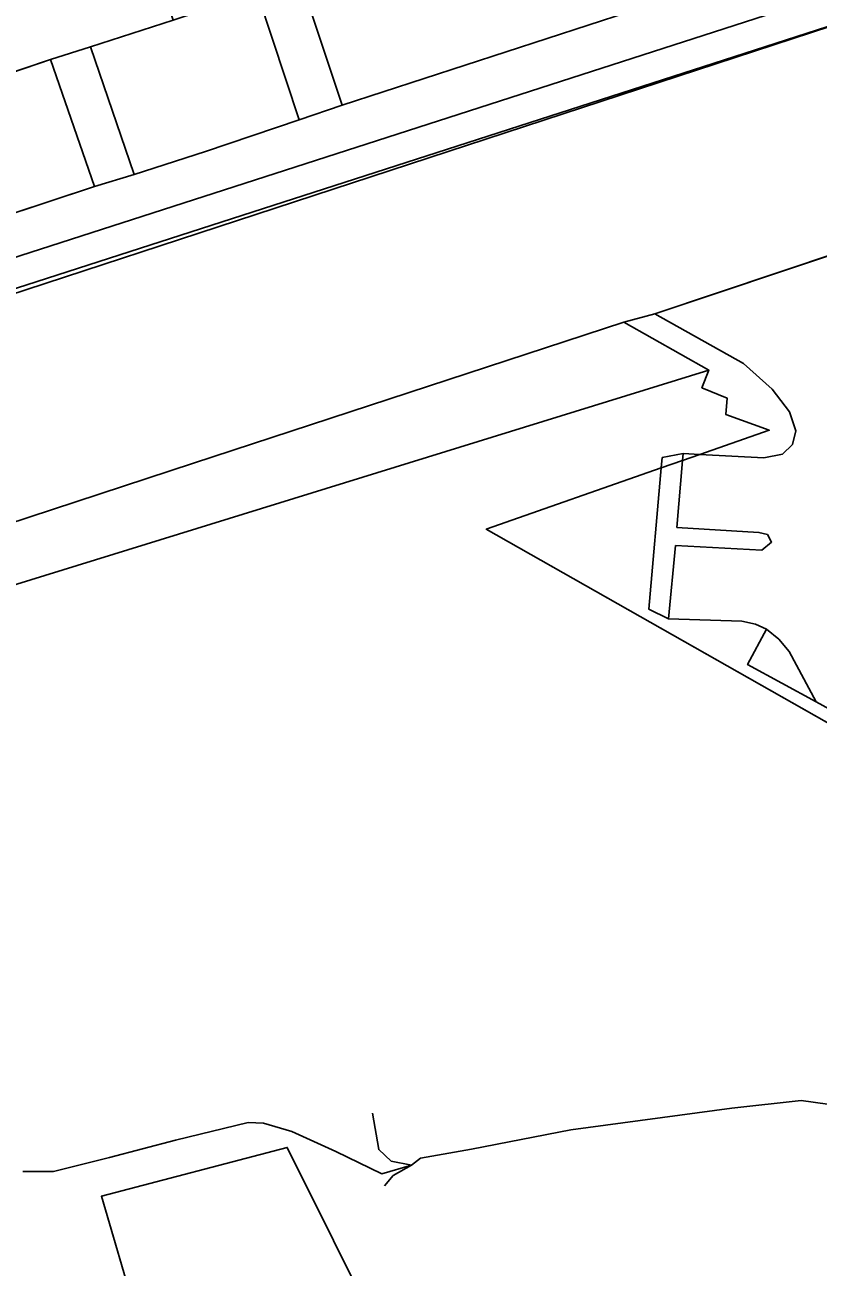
# Model space of a CAD drawing. Extents: x -264070 to -262271, y -1238894 to -1238141.
# Drawn here: x -262632.9 to -262591.7, y -1238640 to -1238575.5 of the extents above; entities that cross this region are included whole.
import ezdxf

# ---------------------------------------------------------------- set-up
doc = ezdxf.new("R2010")
doc.units = 0
for name, color, linetype in [('body_kn', 7, 'Continuous'), ('kladpar_hranice', 7, 'Continuous'), ('kladpar_plochy', 7, 'Continuous'), ('tarchy_linie', 7, 'Continuous'), ('zappar_hrandruhpozemk', 7, 'Continuous')]:
    doc.layers.add(name, color=color, linetype=linetype)

msp = doc.modelspace()

# ---------------------------------------------------------------- linework, layer by layer
at = {"layer": 'body_kn'}
for p, q in [((-262629.5, -1238576.6), (-262629.5, -1238576.6)), ((-262629.5, -1238576.6), (-262629.5, -1238576.6)), ((-262631.57, -1238577.27), (-262631.57, -1238577.27)), ((-262631.57, -1238577.27), (-262631.57, -1238577.27)), ((-262616.43, -1238579.63), (-262616.43, -1238579.63)), ((-262618.66, -1238580.39), (-262618.66, -1238580.39)), ((-262623.53, -1238582.05), (-262623.53, -1238582.05)), ((-262627.24, -1238583.24), (-262627.24, -1238583.24)), ((-262629.3, -1238583.86), (-262629.3, -1238583.86)), ((-262601.81, -1238590.91), (-262601.81, -1238590.91)), ((-262600.2, -1238590.48), (-262600.2, -1238590.48)), ((-262600.2, -1238590.48), (-262600.2, -1238590.48)), ((-262597.4, -1238593.4), (-262597.4, -1238593.4)), ((-262595.59, -1238593.05), (-262595.59, -1238593.05)), ((-262597.75, -1238594.31), (-262597.75, -1238594.31)), ((-262594.1, -1238594.38), (-262594.1, -1238594.38)), ((-262596.44, -1238594.85), (-262596.44, -1238594.85)), ((-262596.51, -1238595.7), (-262596.51, -1238595.7)), ((-262593.2, -1238595.57), (-262593.2, -1238595.57)), ((-262594.25, -1238596.52), (-262594.25, -1238596.52)), ((-262592.88, -1238596.55), (-262592.88, -1238596.55)), ((-262593.05, -1238597.27), (-262593.05, -1238597.27)), ((-262599.82, -1238597.94), (-262599.82, -1238597.94)), ((-262598.73, -1238597.73), (-262598.73, -1238597.73)), ((-262598.73, -1238597.73), (-262598.73, -1238597.73)), ((-262597.86, -1238597.78), (-262597.86, -1238597.78)), ((-262594.54, -1238597.95), (-262594.54, -1238597.95)), ((-262593.56, -1238597.76), (-262593.56, -1238597.76)), ((-262624.16, -1238598.23), (-262624.16, -1238598.23)), ((-262599.87, -1238598.48), (-262599.87, -1238598.48)), ((-262599.87, -1238598.48), (-262599.87, -1238598.48)), ((-262598.76, -1238598.09), (-262598.76, -1238598.09)), ((-262598.76, -1238598.09), (-262598.76, -1238598.09)), ((-262608.95, -1238601.66), (-262608.95, -1238601.66)), ((-262599.06, -1238601.58), (-262599.06, -1238601.58)), ((-262594.79, -1238601.83), (-262594.79, -1238601.83)), ((-262599.13, -1238602.5), (-262599.13, -1238602.5)), ((-262594.35, -1238601.94), (-262594.35, -1238601.94)), ((-262594.13, -1238602.33), (-262594.13, -1238602.33)), ((-262594.64, -1238602.75), (-262594.64, -1238602.75)), ((-262600.51, -1238605.81), (-262600.51, -1238605.81)), ((-262599.48, -1238606.31), (-262599.48, -1238606.31)), ((-262595.67, -1238606.44), (-262595.67, -1238606.44)), ((-262594.97, -1238606.59), (-262594.97, -1238606.59)), ((-262594.39, -1238606.85), (-262594.39, -1238606.85)), ((-262593.76, -1238607.37), (-262593.76, -1238607.37)), ((-262593.22, -1238608.02), (-262593.22, -1238608.02)), ((-262593.22, -1238608.02), (-262593.22, -1238608.02)), ((-262595.38, -1238608.69), (-262595.38, -1238608.69)), ((-262591.82, -1238610.62), (-262591.82, -1238610.62)), ((-262591.82, -1238610.62), (-262591.82, -1238610.62)), ((-262592.6, -1238631.34), (-262592.6, -1238631.34)), ((-262614.85, -1238632), (-262614.85, -1238632)), ((-262596.2, -1238631.74), (-262596.2, -1238631.74)), ((-262621.31, -1238632.47), (-262621.31, -1238632.47)), ((-262620.51, -1238632.51), (-262620.51, -1238632.51)), ((-262604.56, -1238632.86), (-262604.56, -1238632.86)), ((-262625.08, -1238633.39), (-262625.08, -1238633.39)), ((-262619.04, -1238632.94), (-262619.04, -1238632.94)), ((-262619.28, -1238633.77), (-262619.28, -1238633.77)), ((-262616.76, -1238633.99), (-262616.76, -1238633.99)), ((-262614.53, -1238633.88), (-262614.53, -1238633.88)), ((-262609.72, -1238633.86), (-262609.72, -1238633.86)), ((-262628.52, -1238634.3), (-262628.52, -1238634.3)), ((-262613.88, -1238634.49), (-262613.88, -1238634.49)), ((-262612.84, -1238634.7), (-262612.84, -1238634.7)), ((-262612.84, -1238634.7), (-262612.84, -1238634.7)), ((-262612.36, -1238634.33), (-262612.36, -1238634.33)), ((-262631.43, -1238635.03), (-262631.43, -1238635.03)), ((-262614.38, -1238635.14), (-262614.38, -1238635.14)), ((-262613.78, -1238635.23), (-262613.78, -1238635.23)), ((-262614.23, -1238635.77), (-262614.23, -1238635.77)), ((-262628.93, -1238636.31), (-262628.93, -1238636.31))]:
    msp.add_line(p, q, dxfattribs=at)
at = {"layer": 'kladpar_hranice'}
for points in [[(-262544.73, -1238532.31), (-262548.65, -1238552.64), (-262549.36, -1238553.97), (-262550.19, -1238555.27), (-262551.16, -1238556.4), (-262552.33, -1238557.43), (-262553.39, -1238558.32), (-262554.64, -1238559.18), (-262556.17, -1238559.84), (-262582.21, -1238568.43), (-262584.31, -1238569.1), (-262599.4, -1238574.06), (-262601.52, -1238574.79), (-262616.43, -1238579.63), (-262618.66, -1238580.39), (-262623.53, -1238582.05), (-262627.24, -1238583.24), (-262629.3, -1238583.86), (-262644.33, -1238588.83)], [(-262546.84, -1238556.69), (-262549, -1238588.22), (-262549.66, -1238586.13), (-262550.29, -1238584.32), (-262550.96, -1238582.9), (-262551.79, -1238581.87), (-262552.22, -1238581.4), (-262552.57, -1238581.03), (-262553.61, -1238580.07), (-262553.82, -1238579.93), (-262554.93, -1238579.14), (-262556.62, -1238578.32), (-262558.61, -1238577.88), (-262560.63, -1238577.79), (-262562.89, -1238578.09), (-262574.53, -1238581.87), (-262600.2, -1238590.48), (-262601.81, -1238590.91), (-262597.4, -1238593.4), (-262671.41, -1238616.29)], [(-262640.17, -1238580.15), (-262631.57, -1238577.27), (-262629.5, -1238576.6), (-262625.2, -1238575.22), (-262620.85, -1238573.77), (-262618.62, -1238573.05), (-262610.26, -1238570.25), (-262603.71, -1238568.12), (-262601.61, -1238567.35), (-262595.14, -1238565.22), (-262586.56, -1238562.38)], [(-262633.28, -1238565.69), (-262628.93, -1238564.26), (-262625.2, -1238575.22), (-262629.5, -1238576.6), (-262631.57, -1238577.27), (-262640.17, -1238580.15), (-262643.94, -1238569.26), (-262635.17, -1238566.28), (-262633.28, -1238565.69)], [(-262644.33, -1238588.83), (-262629.3, -1238583.86), (-262627.24, -1238583.24), (-262623.53, -1238582.05), (-262618.66, -1238580.39), (-262616.43, -1238579.63), (-262601.52, -1238574.79)], [(-262558.66, -1238630.19), (-262608.95, -1238601.66), (-262599.87, -1238598.48), (-262598.76, -1238598.09), (-262597.86, -1238597.78), (-262594.25, -1238596.52), (-262596.51, -1238595.7), (-262596.44, -1238594.85), (-262597.75, -1238594.31), (-262597.4, -1238593.4), (-262601.81, -1238590.91), (-262600.2, -1238590.48), (-262574.53, -1238581.87)], [(-262735.99, -1238642.2), (-262736.71, -1238639.53), (-262735.34, -1238639.04), (-262736.24, -1238636.49), (-262671.41, -1238616.29), (-262597.4, -1238593.4), (-262597.75, -1238594.31), (-262596.44, -1238594.85), (-262596.51, -1238595.7), (-262594.25, -1238596.52), (-262597.86, -1238597.78), (-262598.76, -1238598.09), (-262599.87, -1238598.48), (-262608.95, -1238601.66), (-262558.66, -1238630.19)], [(-262633.15, -1238644.21), (-262627.14, -1238642.4), (-262628.93, -1238636.31), (-262619.28, -1238633.77), (-262614.48, -1238643.44), (-262613.26, -1238653.91), (-262622.69, -1238656.74), (-262625.48, -1238651.13), (-262630.74, -1238652.74), (-262620.8, -1238684.39), (-262633.41, -1238688.37), (-262633.81, -1238687.32), (-262677.77, -1238700.93)], [(-262614.48, -1238643.44), (-262619.28, -1238633.77), (-262628.93, -1238636.31), (-262627.14, -1238642.4)]]:
    msp.add_lwpolyline(points, dxfattribs=at)
at = {"layer": 'kladpar_plochy'}
for p, q in [((-262601.52, -1238574.79), (-262616.43, -1238579.63)), ((-262629.5, -1238576.6), (-262625.2, -1238575.22)), ((-262631.57, -1238577.27), (-262629.5, -1238576.6)), ((-262640.17, -1238580.15), (-262631.57, -1238577.27)), ((-262616.43, -1238579.63), (-262618.66, -1238580.39)), ((-262618.66, -1238580.39), (-262623.53, -1238582.05)), ((-262600.2, -1238590.48), (-262574.53, -1238581.87)), ((-262623.53, -1238582.05), (-262627.24, -1238583.24)), ((-262627.24, -1238583.24), (-262629.3, -1238583.86)), ((-262629.3, -1238583.86), (-262644.33, -1238588.83)), ((-262601.81, -1238590.91), (-262600.2, -1238590.48)), ((-262597.4, -1238593.4), (-262601.81, -1238590.91)), ((-262597.75, -1238594.31), (-262597.4, -1238593.4)), ((-262596.44, -1238594.85), (-262597.75, -1238594.31)), ((-262596.51, -1238595.7), (-262596.44, -1238594.85)), ((-262594.25, -1238596.52), (-262596.51, -1238595.7)), ((-262597.86, -1238597.78), (-262594.25, -1238596.52)), ((-262598.76, -1238598.09), (-262597.86, -1238597.78)), ((-262608.95, -1238601.66), (-262599.87, -1238598.48)), ((-262599.87, -1238598.48), (-262598.76, -1238598.09)), ((-262558.66, -1238630.19), (-262608.95, -1238601.66))]:
    msp.add_line(p, q, dxfattribs=at)
for points in [[(-262546.84, -1238556.69), (-262549, -1238588.22), (-262549.66, -1238586.13), (-262550.29, -1238584.32), (-262550.96, -1238582.9), (-262551.79, -1238581.87), (-262552.22, -1238581.4), (-262552.57, -1238581.03), (-262553.61, -1238580.07), (-262553.82, -1238579.93), (-262554.93, -1238579.14), (-262556.62, -1238578.32), (-262558.61, -1238577.88), (-262560.63, -1238577.79), (-262562.89, -1238578.09), (-262574.53, -1238581.87), (-262600.2, -1238590.48), (-262601.81, -1238590.91), (-262597.4, -1238593.4), (-262671.41, -1238616.29)], [(-262644.33, -1238588.83), (-262629.3, -1238583.86), (-262627.24, -1238583.24), (-262623.53, -1238582.05), (-262618.66, -1238580.39), (-262616.43, -1238579.63), (-262601.52, -1238574.79)], [(-262735.99, -1238642.2), (-262736.71, -1238639.53), (-262735.34, -1238639.04), (-262736.24, -1238636.49), (-262671.41, -1238616.29), (-262597.4, -1238593.4), (-262597.75, -1238594.31), (-262596.44, -1238594.85), (-262596.51, -1238595.7), (-262594.25, -1238596.52), (-262597.86, -1238597.78), (-262598.76, -1238598.09), (-262599.87, -1238598.48), (-262608.95, -1238601.66), (-262558.66, -1238630.19), (-262557.61, -1238620.64), (-262556.85, -1238613.38), (-262556.65, -1238611.17), (-262553.13, -1238613.63), (-262552.82, -1238613.85), (-262551.4, -1238615.05), (-262556.57, -1238652.99)], [(-262627.14, -1238642.4), (-262628.93, -1238636.31), (-262619.28, -1238633.77), (-262614.48, -1238643.44)], [(-262614.48, -1238643.44), (-262619.28, -1238633.77), (-262628.93, -1238636.31), (-262627.14, -1238642.4)]]:
    msp.add_lwpolyline(points, dxfattribs=at)
msp.add_lwpolyline([(-262633.28, -1238565.69), (-262628.93, -1238564.26), (-262625.2, -1238575.22), (-262629.5, -1238576.6), (-262631.57, -1238577.27), (-262640.17, -1238580.15), (-262643.94, -1238569.26), (-262635.17, -1238566.28)], close=True, dxfattribs=at)
at = {"layer": 'tarchy_linie'}
for points in [[(-262805.94, -1238644.2), (-262715.85, -1238614.12), (-262565.32, -1238565.56), (-262565.76, -1238563)], [(-262563.57, -1238566.62), (-262715.37, -1238615.59)], [(-262644.33, -1238588.83), (-262629.3, -1238583.86), (-262627.24, -1238583.24), (-262623.53, -1238582.05), (-262618.66, -1238580.39), (-262616.43, -1238579.63), (-262601.52, -1238574.79)], [(-262588.37, -1238631.92), (-262592.6, -1238631.34), (-262596.2, -1238631.74), (-262604.56, -1238632.86), (-262609.72, -1238633.86), (-262612.36, -1238634.33), (-262612.84, -1238634.7), (-262614.38, -1238635.14), (-262616.76, -1238633.99), (-262619.04, -1238632.94), (-262620.51, -1238632.51), (-262621.31, -1238632.47), (-262625.08, -1238633.39), (-262628.52, -1238634.3), (-262631.43, -1238635.03), (-262633.01, -1238635.02)], [(-262612.84, -1238634.7), (-262612.36, -1238634.33), (-262609.72, -1238633.86), (-262604.56, -1238632.86), (-262596.2, -1238631.74), (-262592.6, -1238631.34), (-262588.37, -1238631.92), (-262582.41, -1238633.31), (-262575.46, -1238634.61), (-262570.07, -1238635.91), (-262567.76, -1238636.71), (-262566.44, -1238637.35), (-262566.31, -1238638.38), (-262566.22, -1238639.64), (-262565.37, -1238640.16), (-262564.37, -1238640.11), (-262563.94, -1238639.68), (-262564.31, -1238639.06)], [(-262614.85, -1238632), (-262614.53, -1238633.88), (-262613.88, -1238634.49), (-262612.84, -1238634.7), (-262613.78, -1238635.23), (-262614.23, -1238635.77)]]:
    msp.add_lwpolyline(points, dxfattribs=at)
at = {"layer": 'zappar_hrandruhpozemk'}
for p, q in [((-262618.62, -1238573.05), (-262616.43, -1238579.63)), ((-262620.85, -1238573.77), (-262618.66, -1238580.39)), ((-262629.5, -1238576.6), (-262627.24, -1238583.24)), ((-262631.57, -1238577.27), (-262629.3, -1238583.86)), ((-262624.16, -1238598.23), (-262601.81, -1238590.91)), ((-262600.2, -1238590.48), (-262595.59, -1238593.05)), ((-262595.59, -1238593.05), (-262594.1, -1238594.38)), ((-262599.87, -1238598.48), (-262599.82, -1238597.94)), ((-262599.87, -1238598.48), (-262599.82, -1238597.94)), ((-262598.73, -1238597.73), (-262598.76, -1238598.09)), ((-262598.73, -1238597.73), (-262598.76, -1238598.09)), ((-262598.76, -1238598.09), (-262599.06, -1238601.58)), ((-262599.13, -1238602.5), (-262599.48, -1238606.31)), ((-262593.22, -1238608.02), (-262591.82, -1238610.62)), ((-262565.95, -1238624.9), (-262591.82, -1238610.62))]:
    msp.add_line(p, q, dxfattribs=at)
for points in [[(-262710.08, -1238614.66), (-262641.8, -1238592.15), (-262555.23, -1238563.78)], [(-262594.1, -1238594.38), (-262593.2, -1238595.57), (-262592.88, -1238596.55), (-262593.05, -1238597.27), (-262593.56, -1238597.76), (-262594.54, -1238597.95), (-262597.86, -1238597.78)], [(-262599.82, -1238597.94), (-262598.73, -1238597.73), (-262597.86, -1238597.78)], [(-262599.82, -1238597.94), (-262598.73, -1238597.73), (-262597.86, -1238597.78)], [(-262736.65, -1238635.31), (-262689.96, -1238619.86), (-262624.16, -1238598.23)], [(-262599.87, -1238598.48), (-262600.51, -1238605.81), (-262599.48, -1238606.31), (-262595.67, -1238606.44), (-262594.97, -1238606.59), (-262594.39, -1238606.85)], [(-262599.06, -1238601.58), (-262594.79, -1238601.83), (-262594.35, -1238601.94), (-262594.13, -1238602.33), (-262594.64, -1238602.75), (-262599.13, -1238602.5)], [(-262591.82, -1238610.62), (-262595.38, -1238608.69), (-262594.39, -1238606.85), (-262593.76, -1238607.37), (-262593.22, -1238608.02)]]:
    msp.add_lwpolyline(points, dxfattribs=at)

doc.saveas('drawing.dxf')
